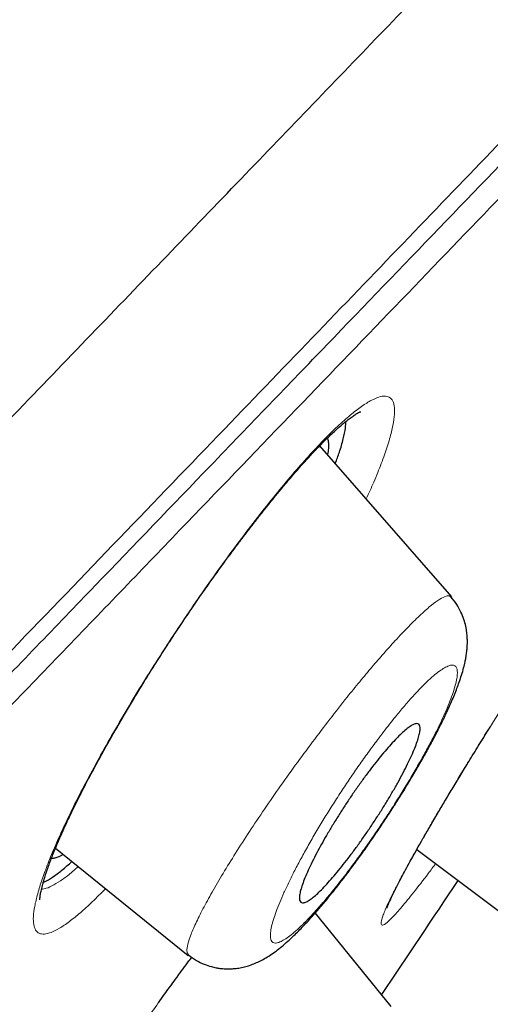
# Model space of a CAD drawing. Header units: millimetres. Extents: x 8 to 1023, y 12 to 832.
# Tile 653 of 656: x 994.5 to 998.53, y 800.91 to 809.35. Entities that reach past the tile are written whole.
import ezdxf

# ---------------------------------------------------------------- set-up
doc = ezdxf.new("R2010")
doc.units = ezdxf.units.MM

msp = doc.modelspace()

# ---------------------------------------------------------------- linework, layer by layer
at = {"color": 7, "linetype": 'Continuous', "lineweight": 30}
for p, q in [((998.2028, 804.4051), (997.0729, 805.7003)), ((994.8071, 802.249), (995.9442, 801.3314)), ((997.904, 802.2392), (999.0874, 801.3507)), ((997.6851, 800.8946), (997.0342, 801.6953))]:
    msp.add_line(p, q, dxfattribs=at)
at = {"color": 8, "linetype": 'Continuous', "lineweight": 0}
msp.add_line((998.5259, 803.2789), (998.5326, 803.289), dxfattribs=at)
at = {"color": 8, "linetype": 'Continuous', "lineweight": 0, "flags": 128}
msp.add_lwpolyline([(994.908, 802.4783), (994.8992, 802.4629), (994.8823, 802.4417)], dxfattribs=at)
at = {"color": 7, "linetype": 'Continuous', "lineweight": 30}
msp.add_arc((815.065, 923.7945), 220, 326.070202, 326.376611, dxfattribs=at)
at = {"color": 8, "linetype": 'Continuous', "lineweight": 0}
for points, knots in [([(921.1097, 759.1963), (921.275, 759.3273), (921.6057, 759.5893), (922.1106, 759.9934), (922.6221, 760.4055), (923.1404, 760.8265), (923.6652, 761.2561), (924.186, 761.6862), (924.7023, 762.1159), (925.2136, 762.5446), (925.7299, 762.9808), (926.251, 763.4245), (926.7972, 763.8929), (927.3689, 764.3871), (927.9666, 764.908), (928.5696, 765.4378), (929.1776, 765.9763), (929.7905, 766.5236), (930.4079, 767.0794), (931.0299, 767.6437), (931.6458, 768.2067), (932.2553, 768.7678), (932.8582, 769.3263), (933.4648, 769.8917), (934.075, 770.4637), (934.6887, 771.0423), (935.2941, 771.616), (935.8908, 772.1843), (936.4786, 772.7467), (937.0693, 773.3141), (937.6627, 773.8866), (938.2819, 774.486), (938.9273, 775.1125), (939.5993, 775.7664), (940.2747, 776.4248), (940.9532, 777.0874), (941.635, 777.7539), (942.32, 778.424), (943.008, 779.0973), (943.6875, 779.7625), (944.3582, 780.4191), (945.02, 781.0667), (945.6843, 781.7162), (946.3509, 782.3676), (947.0198, 783.0205), (947.678, 783.6623), (948.3253, 784.2928), (948.9614, 784.9118), (949.5991, 785.5316), (950.2381, 786.1519), (950.9032, 786.7968), (951.5945, 787.4662), (952.3119, 788.1597), (953.0304, 788.8533), (953.7499, 789.5466), (954.4702, 790.2394), (955.1905, 790.932), (955.9105, 791.6241), (956.6181, 792.3042), (957.3131, 792.972), (957.9954, 793.6275), (958.6766, 794.2821), (959.3567, 794.9355), (960.0354, 795.5877), (960.6997, 796.2262), (961.3495, 796.8508), (961.9848, 797.4615), (962.6182, 798.0707), (963.2496, 798.6783), (963.9033, 799.3074), (964.5787, 799.9578), (965.2753, 800.6291), (965.9687, 801.2977), (966.6586, 801.9634), (967.3448, 802.6261), (968.0272, 803.2856), (968.7055, 803.9419), (969.3683, 804.5839), (970.0157, 805.2116), (970.6477, 805.8252), (971.2753, 806.435), (971.8984, 807.0407), (972.5169, 807.6421), (973.1189, 808.2277), (973.7047, 808.7976), (974.2744, 809.3521), (974.8396, 809.9021), (975.4002, 810.4477), (975.9776, 811.0097), (976.5711, 811.5872), (977.1797, 812.1794), (977.7821, 812.7653), (978.3781, 813.3449), (978.9676, 813.9179), (979.5504, 814.4841), (980.1264, 815.0434), (980.686, 815.5865), (981.2295, 816.1136), (981.7571, 816.6251), (982.278, 817.1297), (982.7921, 817.6273), (983.2993, 818.1178), (983.7899, 818.5919), (984.2642, 819.0499), (984.7226, 819.4921), (985.1743, 819.9274), (985.6193, 820.3558), (986.0743, 820.7933), (986.5383, 821.2391), (987.0102, 821.6918), (987.4731, 822.1355), (987.927, 822.5701), (988.3718, 822.9954), (988.8073, 823.4113), (989.2333, 823.8179), (989.643, 824.2084), (990.0367, 824.5832), (990.4148, 824.9429), (990.7841, 825.2937), (991.1443, 825.6356), (991.4954, 825.9686), (991.8308, 826.2863), (992.151, 826.5894), (992.4565, 826.8782), (992.7536, 827.1588), (993.0421, 827.4311), (993.3329, 827.7053), (993.6245, 827.98), (993.9157, 828.254), (994.1958, 828.5173), (994.4645, 828.7698), (994.7219, 829.0115), (994.9679, 829.2424), (995.2024, 829.4624), (995.4218, 829.668), (995.6265, 829.8599), (995.8173, 830.0386), (995.9975, 830.2074), (996.1672, 830.3662), (996.3264, 830.5151), (996.4721, 830.6513), (996.6049, 830.7756), (996.7257, 830.8884), (996.8369, 830.9923), (996.9386, 831.0872), (997.0342, 831.1764), (997.1224, 831.2587), (997.2017, 831.3327), (997.269, 831.3955), (997.3241, 831.4469), (997.3671, 831.487), (997.3976, 831.5155), (997.4167, 831.5334), (997.4191, 831.5357), (997.4203, 831.5368)], [0, 0, 0, 0, 0.006532, 0.013065, 0.019599, 0.026134, 0.03267, 0.039204, 0.045365, 0.051525, 0.057684, 0.063843, 0.070002, 0.076875, 0.083748, 0.090621, 0.097494, 0.104366, 0.111239, 0.118112, 0.124985, 0.131517, 0.138049, 0.144581, 0.151114, 0.157647, 0.164181, 0.170342, 0.176503, 0.182666, 0.188829, 0.194992, 0.20187, 0.208747, 0.215624, 0.2225, 0.229375, 0.236249, 0.243123, 0.249997, 0.256529, 0.263061, 0.269593, 0.276125, 0.282657, 0.289189, 0.295348, 0.301507, 0.307667, 0.313827, 0.319987, 0.326862, 0.333739, 0.340616, 0.347494, 0.354372, 0.361251, 0.368128, 0.375004, 0.381538, 0.388072, 0.394605, 0.401137, 0.40767, 0.414202, 0.42036, 0.426519, 0.432677, 0.438836, 0.444995, 0.451868, 0.458742, 0.465616, 0.47249, 0.479365, 0.486241, 0.493117, 0.499994, 0.50653, 0.513067, 0.519604, 0.52614, 0.532675, 0.53921, 0.54537, 0.55153, 0.55769, 0.56385, 0.570009, 0.576883, 0.583757, 0.59063, 0.597504, 0.604377, 0.611251, 0.618125, 0.624999, 0.631532, 0.638065, 0.644599, 0.651133, 0.657667, 0.664203, 0.670366, 0.676529, 0.682693, 0.688856, 0.695017, 0.701894, 0.70877, 0.715645, 0.722519, 0.729394, 0.736268, 0.743142, 0.750015, 0.756547, 0.763079, 0.769612, 0.776144, 0.782676, 0.789209, 0.795368, 0.801528, 0.807689, 0.81385, 0.820011, 0.826888, 0.833767, 0.840646, 0.847525, 0.854402, 0.861279, 0.868155, 0.875031, 0.881564, 0.888097, 0.89463, 0.901163, 0.907695, 0.914227, 0.920386, 0.926545, 0.932704, 0.938863, 0.945023, 0.951897, 0.958772, 0.965647, 0.972523, 0.9794, 0.986277, 0.993155, 1, 1, 1, 1]), ([(1007.3548, 816.9084), (1007.3498, 816.9032), (1007.34, 816.893), (1007.2589, 816.8086), (1007.1292, 816.6735), (1006.9462, 816.4828), (1006.711, 816.238), (1006.4293, 815.9453), (1006.1051, 815.6088), (1005.7427, 815.2326), (1005.3364, 814.8107), (1004.8862, 814.343), (1004.3827, 813.8197), (1003.8236, 813.2387), (1003.2067, 812.5974), (1002.5437, 811.9081), (1001.8349, 811.171), (1001.0787, 810.3849), (1000.2915, 809.5668), (999.4778, 808.7216), (998.6444, 807.856), (997.7768, 806.9547), (996.8753, 806.0179), (995.9209, 805.0261), (994.9126, 803.9782), (993.8493, 802.8728), (992.752, 801.732), (991.6208, 800.5559), (990.4549, 799.3438), (989.2798, 798.1227), (988.1012, 796.8984), (986.9255, 795.6772), (985.7307, 794.4359), (984.5168, 793.1744), (983.2549, 791.8628), (981.946, 790.5024), (980.591, 789.0943), (979.2216, 787.6711), (977.8377, 786.2328), (976.4397, 784.7799), (975.0577, 783.3437), (973.6953, 781.9281), (972.3556, 780.536), (971.0115, 779.139), (969.6626, 777.7371), (968.7616, 776.8007), (968.3106, 776.3319)], [0, 0, 0, 0, 0.023167, 0.046434, 0.069701, 0.092998, 0.116355, 0.139848, 0.161958, 0.183992, 0.205976, 0.227933, 0.249889, 0.273171, 0.296404, 0.319615, 0.342834, 0.36609, 0.38956, 0.41169, 0.433738, 0.455729, 0.477688, 0.49964, 0.522948, 0.546219, 0.569483, 0.592773, 0.616117, 0.639598, 0.66169, 0.683697, 0.705646, 0.727565, 0.749482, 0.772958, 0.796364, 0.819731, 0.843096, 0.866494, 0.889919, 0.911946, 0.933938, 0.955924, 0.977935, 1, 1, 1, 1]), ([(998.5259, 803.2789), (998.5747, 803.3569), (998.6719, 803.5123), (998.8245, 803.7521), (998.9803, 803.9942), (999.1563, 804.2641), (999.3499, 804.5572), (999.5576, 804.8663), (999.7412, 805.1349), (999.9006, 805.3641), (1000.036, 805.5556), (1000.1628, 805.7312), (1000.28, 805.8896), (1000.386, 806.0291), (1000.4787, 806.1466), (1000.5569, 806.2405), (1000.6203, 806.3104), (1000.6686, 806.3563), (1000.7005, 806.3765), (1000.7159, 806.3708), (1000.7147, 806.3396), (1000.6978, 806.2848), (1000.6653, 806.2067), (1000.6169, 806.1055), (1000.5538, 805.9828), (1000.4759, 805.839), (1000.4068, 805.7152), (1000.3599, 805.6342), (1000.3479, 805.6135)], [0, 0, 0, 0, 0.0382008, 0.0760538, 0.1139547, 0.152298, 0.2031993, 0.2535214, 0.3041693, 0.3420935, 0.3797584, 0.4175842, 0.4559858, 0.4944628, 0.5323161, 0.5699567, 0.6078028, 0.6456861, 0.6833353, 0.721181, 0.7596475, 0.7979098, 0.8357289, 0.8734995, 0.9116178, 0.9493904, 0.9870318, 1, 1, 1, 1]), ([(994.8823, 802.4417), (994.9122, 802.5045), (994.9719, 802.6296), (995.0771, 802.8333), (995.1931, 803.0471), (995.3197, 803.2703), (995.4545, 803.4988), (995.5959, 803.7295), (995.7428, 803.9608), (995.8944, 804.1913), (996.0491, 804.4187), (996.2055, 804.6403), (996.3625, 804.8547), (996.519, 805.0606), (996.6724, 805.2548), (996.8197, 805.4329), (996.9592, 805.5929), (997.0902, 805.7339), (997.2118, 805.8552), (997.3225, 805.9552), (997.4214, 806.0329), (997.5076, 806.0878), (997.5803, 806.1202), (997.6378, 806.1287), (997.6797, 806.113), (997.7058, 806.0736), (997.7164, 806.0118), (997.7111, 805.9278), (997.6898, 805.8217), (997.6532, 805.695), (997.6019, 805.5503), (997.542, 805.4006), (997.4929, 805.2926), (997.4708, 805.2441)], [0, 0, 0, 0, 0.032469, 0.064763, 0.097202, 0.130103, 0.16289, 0.195217, 0.227406, 0.259783, 0.292152, 0.324325, 0.356652, 0.38948, 0.422448, 0.454809, 0.486922, 0.519155, 0.551457, 0.583616, 0.615997, 0.648954, 0.681684, 0.714001, 0.746248, 0.778771, 0.811031, 0.843199, 0.875605, 0.908569, 0.941337, 0.973674, 1, 1, 1, 1]), ([(995.9486, 801.3368), (995.943, 801.3429), (995.9309, 801.3562), (995.9352, 801.4077), (995.9572, 801.4846), (995.9997, 801.587), (996.0601, 801.7104), (996.1372, 801.8525), (996.2293, 802.011), (996.335, 802.1834), (996.4527, 802.3674), (996.5813, 802.5606), (996.7187, 802.7595), (996.8624, 802.9608), (997.0101, 803.1612), (997.1591, 803.3572), (997.2948, 803.53), (997.4152, 803.6785), (997.5204, 803.8043), (997.6215, 803.9212), (997.7281, 804.0399), (997.8366, 804.1548), (997.9418, 804.258), (998.0315, 804.3366), (998.1037, 804.3885), (998.1567, 804.4124), (998.1877, 804.416), (998.1946, 804.403), (998.1965, 804.3996)], [0, 0, 0, 0, 0.0349773, 0.0766562, 0.118176, 0.1595416, 0.2008325, 0.242081, 0.2832775, 0.3244016, 0.3654546, 0.406516, 0.4476948, 0.4889669, 0.530278, 0.5715841, 0.6128888, 0.6439228, 0.6750312, 0.7062051, 0.7374077, 0.7789528, 0.8203266, 0.8614357, 0.9024175, 0.9436203, 0.9849857, 1, 1, 1, 1]), ([(997.6472, 802.5252), (997.6722, 802.5637), (997.7224, 802.6413), (997.7943, 802.7573), (997.8632, 802.872), (997.9282, 802.9845), (997.9888, 803.0936), (998.0442, 803.198), (998.0934, 803.2962), (998.1365, 803.3881), (998.1733, 803.473), (998.2034, 803.5502), (998.2265, 803.6189), (998.2426, 803.679), (998.2514, 803.7298), (998.2525, 803.7697), (998.2458, 803.7983), (998.2311, 803.8153), (998.209, 803.8211), (998.1793, 803.8152), (998.1423, 803.7976), (998.0982, 803.7685), (998.0481, 803.7288), (997.9922, 803.6784), (997.9313, 803.6176), (997.8656, 803.5469), (997.7954, 803.4666), (997.7298, 803.3875), (997.6707, 803.3137), (997.6193, 803.2478), (997.5583, 803.1675), (997.488, 803.0722), (997.4089, 802.9612), (997.3308, 802.8477), (997.2541, 802.7324), (997.1794, 802.6163), (997.1074, 802.5004), (997.0385, 802.3854), (996.9732, 802.2724), (996.9124, 802.1628), (996.8571, 802.0585), (996.8077, 801.96), (996.7646, 801.8681), (996.7277, 801.7831), (996.6978, 801.706), (996.6745, 801.6369), (996.6584, 801.5767), (996.6495, 801.5261), (996.6483, 801.486), (996.655, 801.4575), (996.6697, 801.4407), (996.6919, 801.4352), (996.7217, 801.4412), (996.7587, 801.4589), (996.8028, 801.4881), (996.8529, 801.5279), (996.9089, 801.5786), (996.97, 801.6396), (997.0357, 801.7105), (997.1055, 801.7902), (997.1704, 801.8684), (997.2293, 801.9418), (997.2813, 802.0086), (997.3426, 802.0893), (997.4132, 802.1848), (997.4923, 802.2959), (997.5708, 802.4096), (997.6219, 802.4868), (997.6472, 802.5252)], [0, 0, 0, 0, 0.015514, 0.031253, 0.046865, 0.062471, 0.078326, 0.093926, 0.109412, 0.12493, 0.140577, 0.156118, 0.171692, 0.187437, 0.203339, 0.218954, 0.234434, 0.249935, 0.265519, 0.28103, 0.296624, 0.312455, 0.328345, 0.343939, 0.359403, 0.37491, 0.390361, 0.406138, 0.416559, 0.426954, 0.43737, 0.453195, 0.46878, 0.484281, 0.499858, 0.515454, 0.531, 0.546639, 0.562513, 0.578308, 0.5939, 0.609429, 0.625039, 0.640522, 0.65627, 0.671932, 0.687532, 0.703511, 0.719154, 0.734615, 0.75005, 0.765673, 0.781201, 0.79679, 0.812592, 0.828456, 0.844045, 0.859526, 0.875072, 0.890501, 0.90595, 0.916344, 0.926866, 0.93756, 0.953185, 0.968767, 0.984488, 1, 1, 1, 1]), ([(998.0651, 802.1182), (998.044, 802.0897), (997.9746, 801.996), (997.8762, 801.8695), (997.772, 801.7415), (997.6915, 801.6516), (997.6338, 801.5981), (997.6014, 801.5841), (997.5948, 801.6099), (997.6123, 801.6721), (997.6541, 801.7707), (997.7193, 801.9035), (997.8066, 802.0683), (997.9162, 802.2644), (998.0454, 802.4879), (998.1913, 802.7336), (998.3511, 802.9972), (998.4674, 803.1847), (998.5259, 803.2789)], [0, 0, 0, 0, 0.028683, 0.094031, 0.158423, 0.222923, 0.287638, 0.352003, 0.417145, 0.482112, 0.546577, 0.611562, 0.676014, 0.740431, 0.805867, 0.870626, 0.935015, 1, 1, 1, 1]), ([(995.2358, 801.903), (995.1983, 801.8649), (995.122, 801.7873), (995.0187, 801.6937), (994.9239, 801.6172), (994.8405, 801.5614), (994.769, 801.5256), (994.7108, 801.5109), (994.6662, 801.5176), (994.6355, 801.5454), (994.6187, 801.5934), (994.616, 801.6617), (994.6276, 801.75), (994.653, 801.8572), (994.6912, 801.9807), (994.7421, 802.1195), (994.8047, 802.2721), (994.8564, 802.3851), (994.8823, 802.4417)], [0, 0, 0, 0, 0.060111, 0.122292, 0.184819, 0.248306, 0.311451, 0.373895, 0.436223, 0.499026, 0.56124, 0.623379, 0.686013, 0.7497, 0.81275, 0.875134, 0.937374, 1, 1, 1, 1]), ([(994.6878, 801.8985), (994.7009, 801.9004), (994.7316, 801.9047), (994.7923, 801.9333), (994.8678, 801.9814), (994.9377, 802.0343), (994.9854, 802.0777), (995.0014, 802.0922)], [0, 0, 0, 0, 0.176193, 0.411701, 0.64706, 0.881877, 1, 1, 1, 1]), ([(994.507, 799.1024), (994.5475, 799.1718), (994.6281, 799.3099), (994.7625, 799.5308), (994.9055, 799.7596), (995.0735, 800.0212), (995.2662, 800.3133), (995.483, 800.632), (995.6839, 800.9183), (995.8486, 801.1476), (995.9382, 801.2683), (995.9741, 801.3166)], [0, 0, 0, 0, 0.103973, 0.206997, 0.31015, 0.414507, 0.553046, 0.690005, 0.827853, 0.931074, 1, 1, 1, 1])]:
    msp.add_open_spline(points, degree=3, knots=knots, dxfattribs=at)
at = {"color": 7, "linetype": 'Continuous', "lineweight": 30}
for points, knots in [([(936.072, 745.2961), (936.4699, 745.7096), (937.2657, 746.5367), (938.5312, 747.8518), (939.8463, 749.2184), (941.2134, 750.6392), (942.6284, 752.1097), (944.0889, 753.6274), (945.592, 755.1896), (947.1352, 756.7932), (948.7155, 758.4355), (950.3303, 760.1136), (951.9767, 761.8245), (953.6515, 763.5651), (955.3514, 765.3316), (957.073, 767.1208), (958.8132, 768.9292), (960.5688, 770.7536), (962.3364, 772.5906), (964.113, 774.4368), (965.8952, 776.2889), (967.6797, 778.1434), (969.4631, 779.9968), (971.242, 781.8454), (973.013, 783.6858), (974.7729, 785.5148), (976.5186, 787.3289), (978.2467, 789.1248), (979.9541, 790.8992), (981.6374, 792.6485), (983.2934, 794.3694), (984.9187, 796.0585), (986.5106, 797.7127), (988.0661, 799.3293), (989.5826, 800.9052), (991.0573, 802.4378), (992.4874, 803.924), (993.8703, 805.3611), (995.2032, 806.7463), (996.4832, 808.0765), (997.7076, 809.3489), (998.8745, 810.5616), (999.9821, 811.7126), (1001.0285, 812.8), (1002.0119, 813.822), (1002.9304, 814.7765), (1003.7822, 815.6617), (1004.5655, 816.4757), (1005.2783, 817.2164), (1005.9188, 817.8821), (1006.4864, 818.472), (1006.9804, 818.9854), (1007.4003, 819.4217), (1007.745, 819.78), (1008.015, 820.0606), (1008.2061, 820.2591), (1008.3189, 820.3763), (1008.3332, 820.3912), (1008.3392, 820.3975)], [0, 0, 0, 0, 0.017949, 0.035899, 0.053848, 0.071796, 0.089744, 0.107692, 0.12564, 0.143589, 0.161537, 0.179486, 0.197437, 0.215386, 0.233334, 0.251282, 0.269229, 0.287177, 0.305125, 0.323073, 0.341022, 0.358972, 0.376921, 0.39487, 0.412819, 0.430768, 0.448717, 0.466666, 0.484614, 0.502563, 0.520512, 0.538461, 0.55641, 0.574358, 0.592307, 0.610256, 0.628204, 0.646152, 0.664101, 0.682049, 0.699998, 0.717947, 0.735896, 0.753845, 0.771794, 0.789744, 0.807694, 0.825644, 0.843594, 0.861544, 0.879492, 0.897439, 0.915386, 0.933333, 0.951281, 0.969228, 0.987177, 1, 1, 1, 1]), ([(1007.9547, 818.0008), (1007.952, 817.998), (1007.9448, 817.9905), (1007.8885, 817.9317), (1007.7904, 817.8293), (1007.6507, 817.6836), (1007.4718, 817.4971), (1007.2532, 817.2696), (1007.0034, 817.0102), (1006.7269, 816.7233), (1006.4277, 816.4128), (1006.0976, 816.0704), (1005.7369, 815.6959), (1005.3458, 815.2896), (1004.9092, 814.8359), (1004.4244, 814.3322), (1003.8885, 813.7756), (1003.3186, 813.1834), (1002.7148, 812.556), (1002.0773, 811.8935), (1001.4051, 811.1949), (1000.7184, 810.4814), (1000.0213, 809.7569), (999.3188, 809.027), (998.5913, 808.2708), (997.8387, 807.4885), (997.0612, 806.6803), (996.236, 805.8226), (995.3616, 804.9139), (994.4366, 803.9523), (993.486, 802.964), (992.5099, 801.949), (991.5082, 800.9075), (990.4794, 799.8379), (989.4548, 798.7733), (988.4393, 797.7185), (987.4394, 796.6799), (986.4259, 795.6272), (985.3989, 794.5603), (984.3584, 793.4792), (983.2741, 792.3524), (982.1455, 791.1795), (980.9725, 789.9602), (979.7868, 788.7276), (978.5882, 787.4814), (977.3767, 786.2218), (976.1509, 784.9476), (974.9482, 783.6978), (973.7729, 782.4769), (972.6302, 781.29), (971.4861, 780.1015), (970.3406, 778.9115), (969.1935, 777.7195), (968.0123, 776.4921), (966.798, 775.2301), (965.5519, 773.9347), (964.3073, 772.6407), (963.064, 771.348), (961.8218, 770.0563), (960.5821, 768.7676), (959.3832, 767.5219), (958.2284, 766.3223), (957.1192, 765.1703), (956.0214, 764.0301), (954.935, 762.9016), (953.86, 761.7847), (952.7642, 760.646), (951.6496, 759.4877), (950.5188, 758.3122), (949.4042, 757.1535), (948.3058, 756.0114), (947.2235, 754.8861), (946.1608, 753.7813), (945.1497, 752.7307), (944.1913, 751.7352), (943.2833, 750.7921), (942.3967, 749.8712), (941.5317, 748.9727), (940.6883, 748.0965), (939.8424, 747.2174), (938.9969, 746.3387), (938.1555, 745.464), (937.3424, 744.6186), (936.5577, 743.8026), (935.8016, 743.0163), (935.0769, 742.2629), (934.4051, 741.5648), (933.7849, 740.9208), (933.213, 740.3269), (932.6706, 739.7635), (932.1578, 739.2309), (931.6748, 738.7289), (931.2078, 738.2432), (930.7601, 737.7777), (930.3357, 737.3365), (929.9486, 736.9342), (929.5991, 736.5709), (929.2872, 736.2467), (929.0137, 735.9623), (928.7852, 735.725), (928.5987, 735.5312), (928.4506, 735.3774), (928.3352, 735.2575), (928.2537, 735.1727), (928.2049, 735.1219), (928.1989, 735.1156), (928.1962, 735.1127)], [0, 0, 0, 0, 0.006135, 0.016217, 0.026304, 0.036404, 0.046526, 0.05668, 0.066818, 0.076063, 0.085274, 0.094459, 0.103624, 0.112777, 0.121925, 0.132049, 0.142136, 0.152197, 0.162242, 0.172278, 0.182316, 0.192415, 0.201667, 0.210899, 0.22012, 0.229337, 0.238557, 0.247788, 0.257826, 0.267851, 0.277872, 0.2879, 0.297944, 0.308013, 0.318163, 0.32745, 0.336704, 0.345934, 0.355148, 0.364354, 0.37356, 0.38357, 0.393569, 0.40357, 0.413583, 0.423618, 0.433687, 0.443825, 0.453097, 0.462341, 0.471565, 0.480779, 0.489991, 0.49921, 0.509223, 0.519234, 0.529254, 0.539294, 0.549365, 0.55948, 0.569605, 0.578847, 0.588061, 0.597255, 0.606437, 0.615617, 0.624803, 0.634833, 0.644865, 0.654907, 0.664972, 0.675069, 0.685209, 0.695303, 0.70451, 0.713698, 0.722877, 0.732052, 0.741232, 0.750423, 0.760451, 0.770488, 0.780541, 0.790622, 0.80074, 0.810904, 0.821006, 0.830215, 0.839407, 0.848589, 0.857768, 0.86695, 0.876144, 0.886219, 0.896279, 0.906334, 0.916393, 0.926465, 0.936559, 0.946628, 0.955831, 0.965027, 0.974221, 0.983422, 0.992637, 1, 1, 1, 1]), ([(968.1714, 776.4658), (968.6549, 776.9682), (969.6205, 777.9719), (971.066, 779.4742), (972.5063, 780.971), (973.9417, 782.4625), (975.3717, 783.9485), (976.7664, 785.3979), (978.1232, 786.808), (979.4402, 788.1768), (980.7444, 789.5321), (982.0357, 790.8741), (983.3333, 792.2228), (984.6338, 793.5745), (985.9332, 794.9249), (987.2104, 796.2519), (988.4653, 797.5557), (989.697, 798.8353), (990.879, 800.0637), (992.0095, 801.2389), (993.0877, 802.3598), (994.1359, 803.4494), (995.154, 804.5076), (996.1566, 805.5495), (997.1405, 806.572), (998.1019, 807.5709), (999.0251, 808.53), (999.9098, 809.4489), (1000.7544, 810.3263), (1001.541, 811.1437), (1002.2698, 811.9016), (1002.9425, 812.6011), (1003.5736, 813.2572), (1004.1629, 813.8698), (1004.7186, 814.4473), (1005.2372, 814.9862), (1005.7153, 815.4824), (1006.1442, 815.9275), (1006.5239, 816.3212), (1006.8532, 816.6628), (1007.1257, 816.9462), (1007.3439, 817.1736), (1007.5099, 817.3469), (1007.6303, 817.4726), (1007.6974, 817.5428), (1007.7259, 817.5725), (1007.7176, 817.5639), (1007.7174, 817.5637)], [0, 0, 0, 0, 0.023349, 0.046639, 0.069907, 0.093188, 0.116518, 0.139906, 0.161922, 0.183919, 0.205924, 0.227969, 0.25008, 0.273275, 0.296464, 0.319678, 0.342952, 0.366316, 0.389757, 0.411813, 0.433839, 0.455863, 0.47791, 0.500007, 0.523173, 0.546351, 0.569571, 0.592863, 0.616255, 0.639678, 0.661697, 0.683692, 0.705687, 0.727708, 0.74978, 0.772936, 0.796126, 0.819382, 0.842731, 0.866202, 0.889712, 0.911768, 0.933753, 0.955691, 0.977606, 0.999524, 1, 1, 1, 1]), ([(994.908, 802.4783), (994.9255, 802.5152), (994.9589, 802.5858), (995.0121, 802.6924), (995.063, 802.7918), (995.1111, 802.8829), (995.1551, 802.9648), (995.1945, 803.0367), (995.2275, 803.0962), (995.2541, 803.1436), (995.2745, 803.1795), (995.2902, 803.2071), (995.3063, 803.2353), (995.3269, 803.2712), (995.354, 803.318), (995.3841, 803.3699), (995.4161, 803.4243), (995.4498, 803.4813), (995.4853, 803.5408), (995.5339, 803.6213), (995.5975, 803.725), (995.6782, 803.8537), (995.7672, 803.9925), (995.8615, 804.136), (995.9574, 804.2787), (996.0499, 804.413), (996.1384, 804.5389), (996.2183, 804.6503), (996.2898, 804.7481), (996.3532, 804.8336), (996.4132, 804.9133), (996.4714, 804.9894), (996.5302, 805.0653), (996.5887, 805.1398), (996.648, 805.2139), (996.7073, 805.2868), (996.7692, 805.3614), (996.8331, 805.4368), (996.8985, 805.5119), (996.9623, 805.5831), (997.0246, 805.6504), (997.0822, 805.7104), (997.1342, 805.7623), (997.1779, 805.8042), (997.2141, 805.8377), (997.2455, 805.8655), (997.2767, 805.8921), (997.3095, 805.9188), (997.3431, 805.9441), (997.3734, 805.9649), (997.3967, 805.9791), (997.4108, 805.9864), (997.4204, 805.9907), (997.4246, 805.9921), (997.4236, 805.9917), (997.4236, 805.9917)], [0, 0, 0, 0, 0.0296404, 0.0567059, 0.081186, 0.1030682, 0.1223411, 0.1389954, 0.1530241, 0.1631416, 0.171243, 0.177327, 0.1816774, 0.1901265, 0.2007133, 0.2118771, 0.2235635, 0.2357725, 0.2485044, 0.2617593, 0.2874175, 0.3148365, 0.3440229, 0.3762322, 0.4069631, 0.4362605, 0.4641269, 0.4905573, 0.5114808, 0.531397, 0.5503018, 0.5681917, 0.5864678, 0.6064769, 0.6250029, 0.6447925, 0.6658396, 0.6881379, 0.7116821, 0.7361296, 0.7591671, 0.7837142, 0.8057201, 0.8252009, 0.8421741, 0.8568693, 0.8720488, 0.8919945, 0.9138074, 0.9365379, 0.9585349, 0.9803206, 0.9895247, 0.9994508, 1, 1, 1, 1]), ([(997.2061, 805.5476), (997.2181, 805.5805), (997.2462, 805.6576), (997.2748, 805.7592), (997.294, 805.8481), (997.2954, 805.8898), (997.296, 805.9075)], [0, 0, 0, 0, 0.21544, 0.504338, 0.788856, 1, 1, 1, 1]), ([(997.1361, 805.7638), (997.1368, 805.7626), (997.1429, 805.7533), (997.1468, 805.725), (997.1482, 805.6807), (997.1424, 805.6423), (997.1396, 805.6238)], [0, 0, 0, 0, 0.047952, 0.371288, 0.697231, 1, 1, 1, 1]), ([(995.9472, 801.3351), (995.9695, 801.3187), (996.0117, 801.2876), (996.079, 801.2554), (996.1361, 801.2361), (996.1812, 801.2257), (996.2143, 801.2204), (996.2405, 801.2176), (996.2665, 801.216), (996.2967, 801.2155), (996.3355, 801.2173), (996.38, 801.2228), (996.4268, 801.2324), (996.4753, 801.2466), (996.5212, 801.264), (996.567, 801.2854), (996.6136, 801.3112), (996.6615, 801.3419), (996.7111, 801.378), (996.7608, 801.4185), (996.8079, 801.4602), (996.8512, 801.5011), (996.8918, 801.5414), (996.9329, 801.5838), (996.9733, 801.6271), (997.0115, 801.6693), (997.0455, 801.7079), (997.0759, 801.7431), (997.1095, 801.7828), (997.1515, 801.8334), (997.2057, 801.9006), (997.2637, 801.9746), (997.3237, 802.0536), (997.3843, 802.1353), (997.4502, 802.2268), (997.516, 802.3207), (997.5806, 802.4153), (997.6413, 802.5065), (997.7, 802.5967), (997.7539, 802.6817), (997.8059, 802.7654), (997.8549, 802.8462), (997.9001, 802.9228), (997.9379, 802.9882), (997.9667, 803.0393), (997.9882, 803.078), (998.0036, 803.1061), (998.0161, 803.1291), (998.0281, 803.1514), (998.0425, 803.1785), (998.0629, 803.2172), (998.0878, 803.2654), (998.1149, 803.3196), (998.1412, 803.3738), (998.1684, 803.4316), (998.1952, 803.4912), (998.2208, 803.5512), (998.2432, 803.6071), (998.2638, 803.662), (998.2838, 803.7202), (998.3013, 803.7783), (998.3144, 803.8297), (998.3238, 803.8752), (998.3303, 803.9153), (998.3347, 803.954), (998.3369, 803.9877), (998.3376, 804.0194), (998.3367, 804.0563), (998.3328, 804.1009), (998.3239, 804.1539), (998.3079, 804.2134), (998.2826, 804.2767), (998.2473, 804.3419), (998.2153, 804.3817), (998.1989, 804.4022)], [0, 0, 0, 0, 0.017231, 0.032625, 0.045832, 0.054151, 0.061034, 0.066442, 0.070544, 0.077745, 0.086414, 0.09653, 0.107867, 0.118293, 0.130889, 0.143986, 0.158733, 0.175135, 0.19297, 0.211852, 0.230702, 0.246206, 0.261453, 0.276779, 0.292045, 0.305852, 0.317875, 0.328136, 0.337752, 0.353183, 0.371697, 0.393281, 0.411484, 0.431397, 0.45303, 0.476399, 0.496356, 0.517396, 0.537827, 0.556792, 0.574288, 0.594091, 0.611596, 0.626797, 0.639653, 0.647718, 0.654479, 0.659937, 0.664418, 0.670775, 0.67968, 0.693029, 0.706964, 0.72107, 0.735258, 0.753019, 0.769922, 0.786144, 0.801838, 0.819307, 0.838835, 0.855951, 0.866527, 0.878371, 0.890192, 0.899622, 0.906934, 0.91545, 0.926064, 0.93834, 0.95195, 0.96685, 0.982928, 1, 1, 1, 1]), ([(997.0474, 802.2102), (997.0604, 802.2345), (997.0864, 802.2831), (997.131, 802.3615), (997.1796, 802.4436), (997.2322, 802.5287), (997.2867, 802.6137), (997.3425, 802.6974), (997.3989, 802.7789), (997.4554, 802.8577), (997.5114, 802.9326), (997.5661, 803.0029), (997.6193, 803.0682), (997.6702, 803.1273), (997.7182, 803.1797), (997.7629, 803.2249), (997.8034, 803.2618), (997.8394, 803.29), (997.8704, 803.3093), (997.8955, 803.3185), (997.9146, 803.3179), (997.9272, 803.3072), (997.9329, 803.2861), (997.9317, 803.2552), (997.9237, 803.2149), (997.9086, 803.1655), (997.8871, 803.108), (997.8594, 803.0435), (997.826, 802.9727), (997.7874, 802.8967), (997.7443, 802.8169), (997.6973, 802.7341), (997.6471, 802.6497), (997.5943, 802.5645), (997.5396, 802.4797), (997.4838, 802.3962), (997.4273, 802.3147), (997.3708, 802.2362), (997.315, 802.1617), (997.2602, 802.0915), (997.2072, 802.0268), (997.1565, 801.9682), (997.1086, 801.9161), (997.0643, 801.8717), (997.0241, 801.8353), (996.9883, 801.8075), (996.9579, 801.7892), (996.9331, 801.7805), (996.9144, 801.7817), (996.9025, 801.7933), (996.8972, 801.815), (996.8988, 801.8464), (996.9075, 801.8875), (996.9229, 801.9373), (996.9448, 801.9951), (996.9731, 802.0605), (997.0069, 802.132), (997.0339, 802.1841), (997.0474, 802.2102)], [0, 0, 0, 0, 0.016825, 0.033649, 0.051435, 0.069273, 0.087057, 0.10441, 0.121815, 0.139166, 0.156309, 0.173504, 0.190645, 0.207889, 0.225189, 0.242433, 0.260065, 0.277756, 0.29539, 0.313534, 0.331741, 0.349888, 0.368431, 0.387037, 0.405582, 0.424219, 0.442916, 0.461553, 0.479946, 0.498396, 0.516789, 0.534727, 0.552718, 0.570655, 0.588125, 0.605648, 0.623116, 0.640294, 0.657524, 0.674701, 0.691881, 0.709115, 0.726294, 0.743783, 0.76133, 0.778819, 0.796804, 0.81485, 0.832837, 0.85128, 0.869787, 0.888233, 0.906843, 0.925515, 0.944126, 0.962731, 0.981395, 1, 1, 1, 1]), ([(997.6474, 801.7366), (997.6474, 801.7365), (997.6473, 801.7355), (997.6487, 801.7394), (997.6523, 801.749), (997.6583, 801.7643), (997.6648, 801.7798), (997.6712, 801.7943), (997.6774, 801.8082), (997.6844, 801.8233), (997.6931, 801.8419), (997.705, 801.8668), (997.7208, 801.8989), (997.7411, 801.9391), (997.7668, 801.9889), (997.7991, 802.0496), (997.8358, 802.117), (997.8763, 802.1902), (997.92, 802.2678), (997.9701, 802.3555), (998.027, 802.4539), (998.0874, 802.5569), (998.1505, 802.6634), (998.2155, 802.7719), (998.2861, 802.8888), (998.3626, 803.0142), (998.4448, 803.1479), (998.503, 803.2414), (998.5326, 803.289)], [0, 0, 0, 0, 0.003271, 0.041125, 0.074932, 0.104599, 0.129713, 0.150144, 0.166126, 0.180607, 0.20008, 0.224539, 0.253975, 0.288377, 0.327748, 0.372135, 0.421569, 0.464775, 0.51125, 0.561006, 0.614048, 0.67037, 0.719799, 0.771474, 0.825367, 0.881445, 0.939669, 1, 1, 1, 1]), ([(994.6733, 801.8071), (994.6733, 801.8074), (994.6734, 801.8079), (994.6736, 801.8145), (994.6743, 801.8231), (994.6756, 801.8336), (994.6775, 801.847), (994.6803, 801.8633), (994.6842, 801.8829), (994.6892, 801.9051), (994.695, 801.9282), (994.7005, 801.9483), (994.7048, 801.9637), (994.7082, 801.9751), (994.7117, 801.9868), (994.7165, 802.0027), (994.7239, 802.0259), (994.7345, 802.058), (994.7489, 802.0992), (994.7663, 802.1464), (994.7866, 802.1988), (994.8096, 802.2557), (994.8372, 802.3211), (994.8697, 802.3954), (994.8949, 802.4499), (994.908, 802.4783)], [0, 0, 0, 0, 0.03855, 0.078746, 0.116518, 0.151796, 0.186438, 0.227208, 0.266699, 0.311012, 0.354785, 0.390341, 0.412437, 0.429372, 0.443522, 0.464262, 0.497001, 0.539515, 0.591822, 0.653928, 0.710669, 0.77367, 0.842911, 0.918365, 1, 1, 1, 1]), ([(994.8726, 802.1961), (994.8637, 802.1911), (994.841, 802.1782), (994.8104, 802.1674), (994.7857, 802.1608), (994.775, 802.1623), (994.7727, 802.1626)], [0, 0, 0, 0, 0.220286, 0.559981, 0.905255, 1, 1, 1, 1]), ([(994.7031, 801.9577), (994.7174, 801.9643), (994.7524, 801.9806), (994.8206, 802.0279), (994.8878, 802.0804), (994.9335, 802.1226), (994.9475, 802.1356)], [0, 0, 0, 0, 0.221639, 0.54351, 0.859701, 1, 1, 1, 1]), ([(995.6892, 800.9245), (995.7069, 800.9491), (995.7518, 801.0118), (995.8313, 801.121), (995.9095, 801.2274), (995.9595, 801.2942), (995.9755, 801.3157)], [0, 0, 0, 0, 0.183638, 0.467537, 0.828555, 1, 1, 1, 1])]:
    msp.add_open_spline(points, degree=3, knots=knots, dxfattribs=at)

doc.saveas('drawing.dxf')
